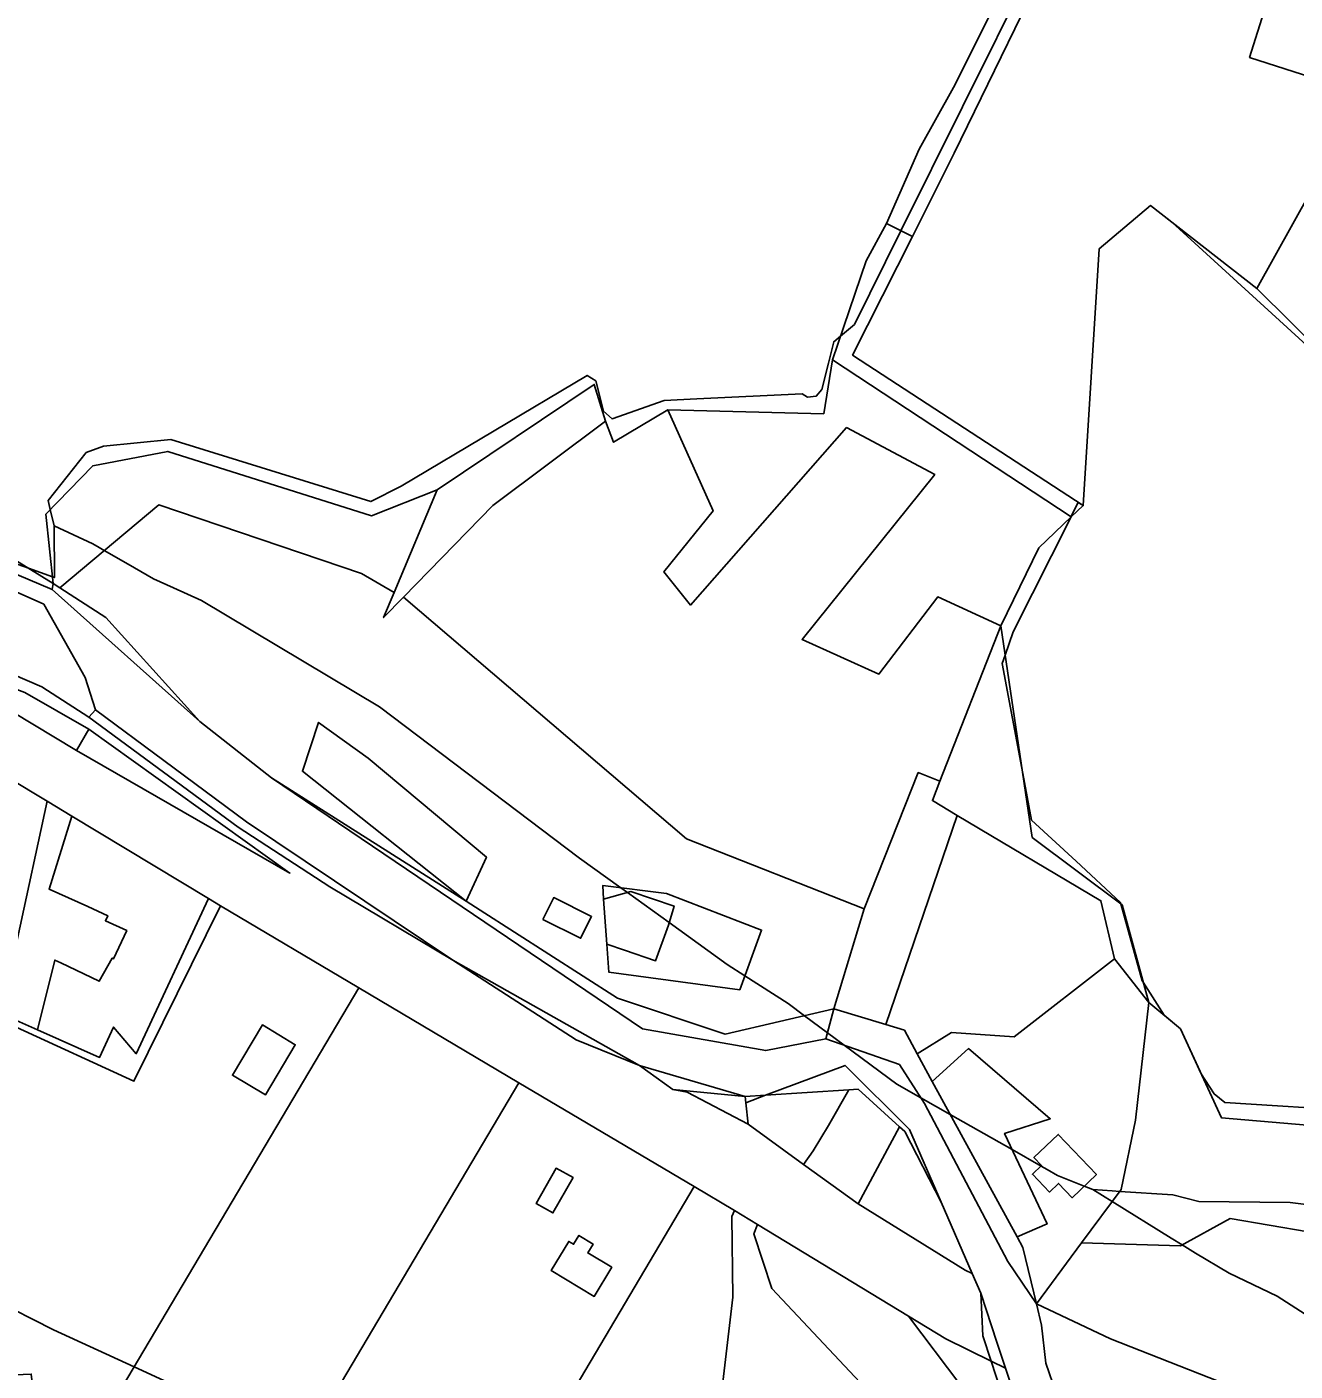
# Model space of a CAD drawing. Extents: x -477304 to -465429, y -1159113 to -1149210.
# Drawn here: x -470917.1 to -470669.1, y -1154817.6 to -1154554.9 of the extents above; entities that cross this region are included whole.
import ezdxf

# ---------------------------------------------------------------- set-up
doc = ezdxf.new("R2010")
doc.units = 0
for name, color, linetype in [('BPEJ_s', 7, 'Continuous'), ('orna_s', 7, 'Continuous'), ('ostatni_s', 7, 'Continuous'), ('PUPFL_s', 7, 'Continuous'), ('trav_porost_s', 7, 'Continuous'), ('voda_s', 7, 'Continuous'), ('zahrada_s', 7, 'Continuous')]:
    doc.layers.add(name, color=color, linetype=linetype)

msp = doc.modelspace()

# ---------------------------------------------------------------- linework, layer by layer
at = {"layer": 'BPEJ_s'}
for points in [[(-470938.18, -1154653.1), (-470916.82, -1154660.7), (-470912.14, -1154662.37), (-470911.74, -1154662.52), (-470911.8, -1154652.43), (-470912.54, -1154649.23), (-470912.96, -1154647.44), (-470905.52, -1154638.09), (-470902.12, -1154636.81), (-470888.95, -1154635.54), (-470849.85, -1154647.65), (-470843.91, -1154644.67), (-470807.57, -1154623), (-470805.87, -1154624.06), (-470804.38, -1154630.01), (-470802.68, -1154631.5), (-470792.48, -1154627.89), (-470786.11, -1154627.59), (-470765.5, -1154626.61), (-470764.44, -1154627.25), (-470762.74, -1154627.04), (-470761.67, -1154625.76), (-470760.38, -1154620.6), (-470759.34, -1154616.41), (-470758.02, -1154615.3), (-470755.3, -1154613.01), (-470746.2, -1154594.71), (-470734.18, -1154570.52), (-470720.67, -1154543.32)], [(-470804.38, -1154630.01), (-470802.68, -1154631.5), (-470792.48, -1154627.89), (-470786.11, -1154627.59), (-470765.5, -1154626.61), (-470764.44, -1154627.25), (-470762.74, -1154627.04), (-470761.67, -1154625.76), (-470760.38, -1154620.6), (-470759.34, -1154616.41), (-470758.02, -1154615.3), (-470755.3, -1154613.01), (-470746.2, -1154594.71), (-470734.18, -1154570.52), (-470720.67, -1154543.32)], [(-470647.36, -1154634.94), (-470693.23, -1154593.02), (-470697.37, -1154589.79), (-470707.41, -1154598.22), (-470710.54, -1154648.45), (-470711.51, -1154647.81), (-470712.95, -1154650.66), (-470712.99, -1154650.75), (-470724.28, -1154673.15), (-470725.84, -1154677.67), (-470726.4, -1154679.31), (-470722.37, -1154700.84), (-470720.67, -1154709.91), (-470711.95, -1154717.98), (-470703.24, -1154726.05), (-470703.17, -1154726.31), (-470698.99, -1154741.35), (-470698.82, -1154741.63), (-470694.72, -1154748.09), (-470691.52, -1154750.74), (-470687.47, -1154759.52), (-470684.97, -1154763.45), (-470682.84, -1154765.15), (-470656.07, -1154766.85)], [(-470647.36, -1154634.94), (-470693.23, -1154593.02), (-470697.37, -1154589.79), (-470707.41, -1154598.22), (-470710.54, -1154648.45), (-470711.51, -1154647.81), (-470712.95, -1154650.66), (-470712.99, -1154650.75), (-470724.28, -1154673.15), (-470725.84, -1154677.67), (-470726.4, -1154679.31), (-470722.37, -1154700.84), (-470720.67, -1154709.91), (-470711.95, -1154717.98), (-470703.24, -1154726.05), (-470703.17, -1154726.31), (-470698.99, -1154741.35), (-470698.82, -1154741.63), (-470694.72, -1154748.09), (-470691.52, -1154750.74), (-470687.47, -1154759.52), (-470684.97, -1154763.45), (-470682.84, -1154765.15), (-470656.07, -1154766.85)], [(-470656.5, -1154786.4), (-470670.1, -1154784.7), (-470687.94, -1154784.49), (-470693.05, -1154783.21), (-470703.41, -1154782.51), (-470704.91, -1154782.41), (-470708.66, -1154782.15), (-470710.34, -1154781.48), (-470715.57, -1154779.39), (-470717.63, -1154778.22), (-470718.78, -1154777.56), (-470724.44, -1154774.35), (-470736.55, -1154767.48), (-470742.29, -1154764.22), (-470747.01, -1154761.54), (-470757.27, -1154753.95), (-470760.55, -1154751.52), (-470765.08, -1154748.17), (-470768.26, -1154745.81), (-470776.73, -1154740.37), (-470780.16, -1154738.17), (-470791.53, -1154729.97), (-470799.69, -1154724.09), (-470800.98, -1154723.16), (-470809.06, -1154717.34), (-470848.15, -1154687.81), (-470883, -1154666.98), (-470888.47, -1154664.5), (-470892.35, -1154662.74), (-470897.32, -1154659.9), (-470901.98, -1154657.23), (-470902.99, -1154656.66), (-470904.25, -1154655.94), (-470911.8, -1154652.43), (-470912.54, -1154649.23), (-470912.96, -1154647.44), (-470905.52, -1154638.09), (-470902.12, -1154636.81), (-470888.95, -1154635.54), (-470849.85, -1154647.65), (-470843.91, -1154644.67), (-470807.57, -1154623), (-470805.87, -1154624.06), (-470804.38, -1154630.01)], [(-470938.18, -1154653.1), (-470916.82, -1154660.7), (-470912.14, -1154662.37), (-470911.74, -1154662.52), (-470911.8, -1154652.43), (-470904.25, -1154655.94), (-470902.99, -1154656.66), (-470901.98, -1154657.23), (-470897.32, -1154659.9), (-470892.35, -1154662.74), (-470888.47, -1154664.5), (-470883, -1154666.98), (-470848.15, -1154687.81), (-470809.06, -1154717.34), (-470800.98, -1154723.16), (-470799.69, -1154724.09), (-470791.53, -1154729.97), (-470780.16, -1154738.17), (-470776.73, -1154740.37), (-470768.26, -1154745.81), (-470765.08, -1154748.17), (-470760.55, -1154751.52), (-470757.27, -1154753.95), (-470747.01, -1154761.54), (-470742.29, -1154764.22), (-470736.55, -1154767.48), (-470724.44, -1154774.35), (-470718.78, -1154777.56), (-470717.63, -1154778.22), (-470715.57, -1154779.39), (-470710.34, -1154781.48), (-470708.66, -1154782.15), (-470704.89, -1154784.5), (-470693.33, -1154791.68), (-470691.17, -1154792.98), (-470688.56, -1154794.56), (-470682, -1154798.51), (-470672.65, -1154802.97), (-470660.75, -1154810.62)], [(-470660.75, -1154810.62), (-470672.65, -1154802.97), (-470682, -1154798.51), (-470688.56, -1154794.56), (-470691.17, -1154792.98), (-470693.33, -1154791.68), (-470704.89, -1154784.5), (-470708.66, -1154782.15), (-470704.91, -1154782.41), (-470703.41, -1154782.51), (-470693.05, -1154783.21), (-470687.94, -1154784.49), (-470670.1, -1154784.7), (-470656.5, -1154786.4)], [(-470862.92, -1154832.14), (-470896.14, -1154816.82), (-470911.9, -1154809.56), (-470923.8, -1154803.61)], [(-470923.8, -1154803.61), (-470911.9, -1154809.56), (-470896.14, -1154816.82), (-470862.92, -1154832.14)]]:
    msp.add_lwpolyline(points, dxfattribs=at)
at = {"layer": 'orna_s'}
for points in [[(-470907.44, -1154696.34), (-470905.03, -1154692.16), (-470865.69, -1154720.28)], [(-470896.18, -1154760.99), (-470919.21, -1154750.41), (-470919.18, -1154749.09), (-470915.03, -1154750.94), (-470902.91, -1154756.31), (-470900.15, -1154750.4), (-470895.74, -1154755.61), (-470881.61, -1154725.28), (-470879.26, -1154726.68)], [(-470774.27, -1154788.96), (-470774.93, -1154790.82), (-470771.45, -1154801.49), (-470748.11, -1154826.31), (-470744.07, -1154829.77), (-470749.24, -1154831.29), (-470759.34, -1154847.51), (-470781.28, -1154822.04), (-470779.06, -1154803.21), (-470779.26, -1154787.43), (-470778.73, -1154786.26)], [(-470774.93, -1154790.82), (-470774.27, -1154788.96), (-470744.73, -1154806.88), (-470734.49, -1154820.49), (-470748.11, -1154826.31), (-470771.45, -1154801.49)]]:
    msp.add_lwpolyline(points, close=True, dxfattribs=at)
msp.add_lwpolyline([(-470666.55, -1154790.4), (-470681.81, -1154787.83), (-470691.54, -1154793.18), (-470710.89, -1154792.55), (-470703.13, -1154782.14), (-470700.35, -1154768.6), (-470697.75, -1154745.58), (-470691.52, -1154750.74), (-470683.48, -1154768.15), (-470656.82, -1154770.44)], dxfattribs=at)
at = {"layer": 'ostatni_s'}
for points in [[(-470688.25, -1154514.31), (-470714.73, -1154536.37), (-470735.77, -1154579.53), (-470743.92, -1154595.85), (-470749.01, -1154593.3), (-470742.65, -1154578.79), (-470735.89, -1154566.74), (-470725.47, -1154545.83), (-470718.52, -1154534.6), (-470704.51, -1154523.37), (-470685.37, -1154498.14), (-470685.61, -1154511.86)], [(-470662.93, -1154595.21), (-470645.23, -1154627.38), (-470641.75, -1154626.06), (-470640.71, -1154635.07), (-470610.63, -1154636.46), (-470606.95, -1154629.74), (-470600.61, -1154631.44), (-470559.84, -1154627.22), (-470553.06, -1154637.5), (-470551.15, -1154662.11), (-470556.85, -1154668.47), (-470557.16, -1154638.63), (-470598.6, -1154637.59), (-470598.67, -1154660.93), (-470643.26, -1154639), (-470676.57, -1154606), (-470655.51, -1154568.1)], [(-470860.09, -1154690.84), (-470863.25, -1154700.37), (-470831.22, -1154725.77), (-470869.3, -1154701.65), (-470883.27, -1154690.64), (-470901.7, -1154670.29), (-470910.67, -1154664.49), (-470891.3, -1154648.3), (-470851.69, -1154661.69), (-470845.28, -1154665.45), (-470847.36, -1154670.35), (-470843.45, -1154666.34), (-470788.11, -1154713.61), (-470753.38, -1154727.28), (-470759.29, -1154746.81), (-470780.57, -1154751.81), (-470801.63, -1154744.77), (-470828.48, -1154727.51), (-470831.22, -1154725.77), (-470827.26, -1154717.15), (-470850.35, -1154697.8)], [(-470865.69, -1154720.28), (-470905.03, -1154692.16), (-470917.55, -1154685), (-470940.64, -1154676.31), (-470907.44, -1154696.34)], [(-470905.03, -1154692.16), (-470907.44, -1154696.34), (-470940.64, -1154676.31), (-470917.55, -1154685)], [(-470850.35, -1154697.8), (-470827.26, -1154717.15), (-470831.22, -1154725.77), (-470863.25, -1154700.37), (-470860.09, -1154690.84)], [(-470928.58, -1154697), (-470913.17, -1154706.25), (-470918.94, -1154733.1), (-470921.02, -1154742.06), (-470946.65, -1154727.91)], [(-470901.76, -1154729.59), (-470897.59, -1154731.53), (-470900.16, -1154737.05), (-470900.43, -1154736.92), (-470902.96, -1154741.42), (-470910.49, -1154737.84), (-470911.66, -1154737.28), (-470915.03, -1154750.94), (-470919.18, -1154749.09), (-470919.21, -1154750.41), (-470922.6, -1154748.83), (-470921.02, -1154742.06), (-470918.94, -1154733.1), (-470913.17, -1154706.25), (-470908.31, -1154709.18), (-470912.78, -1154723.4), (-470905.23, -1154726.84), (-470901.32, -1154728.62)], [(-470777.72, -1154743.08), (-470773.46, -1154731.44), (-470792.04, -1154724.28), (-470804.52, -1154722.72), (-470804.33, -1154725.36), (-470803.69, -1154734.21), (-470803.29, -1154739.66)], [(-470816.22, -1154729.33), (-470814.08, -1154725.08), (-470806.7, -1154728.79), (-470808.84, -1154733.04)], [(-470816.22, -1154729.33), (-470808.84, -1154733.04), (-470806.7, -1154728.79), (-470814.08, -1154725.08)], [(-470791.68, -1154730.46), (-470794.16, -1154737.43), (-470800.26, -1154735.37), (-470803.69, -1154734.21), (-470804.33, -1154725.36), (-470799.01, -1154723.91), (-470790.55, -1154726.74)], [(-470876.94, -1154759.81), (-470871.06, -1154749.98), (-470864.63, -1154753.86), (-470870.46, -1154763.66)], [(-470760.36, -1154769.66), (-470756.39, -1154762.67), (-470754.59, -1154762.56), (-470746.45, -1154769.87), (-470754.53, -1154784.93), (-470765.28, -1154777.29), (-470763.36, -1154774.56)], [(-470715.44, -1154771.39), (-470707.98, -1154779.23), (-470712.73, -1154783.75), (-470715.39, -1154780.95), (-470717.17, -1154782.64), (-470720.48, -1154779.17), (-470718.7, -1154777.48), (-470720.19, -1154775.91)], [(-470817.54, -1154784.88), (-470813.63, -1154777.99), (-470810.31, -1154779.83), (-470814.24, -1154786.73)], [(-470806.39, -1154792.81), (-470807.43, -1154794.53), (-470802.73, -1154797.35), (-470806.17, -1154803.04), (-470814.57, -1154797.99), (-470811.17, -1154792.3), (-470810.2, -1154792.86), (-470809.18, -1154791.13)]]:
    msp.add_lwpolyline(points, close=True, dxfattribs=at)
for points in [[(-470956.35, -1154665.68), (-470914.18, -1154683.86), (-470905.01, -1154689.83), (-470875.78, -1154711.28), (-470857.9, -1154722.95), (-470833.8, -1154737.34), (-470809.72, -1154752.86), (-470797.3, -1154757.91), (-470790.78, -1154762.61), (-470788, -1154763.13), (-470776.08, -1154769.35), (-470765.28, -1154777.29), (-470754.53, -1154784.93), (-470733.64, -1154797.91), (-470732.25, -1154798.56), (-470730.58, -1154802.39), (-470730.15, -1154810.78), (-470728.55, -1154815.68), (-470737.4, -1154811.32), (-470744.73, -1154806.88), (-470774.27, -1154788.96), (-470778.73, -1154786.26), (-470786.65, -1154781.57), (-470820.91, -1154761.26), (-470852.22, -1154742.7), (-470879.26, -1154726.68), (-470881.61, -1154725.28), (-470908.31, -1154709.18), (-470913.17, -1154706.25), (-470928.58, -1154697)], [(-470637.59, -1154852.71), (-470677.84, -1154836.15), (-470709.13, -1154823.61), (-470710.05, -1154823.78), (-470711.54, -1154824.05), (-470715.83, -1154821.94), (-470717.89, -1154816.09), (-470718.7, -1154808.65), (-470719.71, -1154804.47), (-470705.2, -1154811.31), (-470672.58, -1154824.17), (-470650.66, -1154833.62)]]:
    msp.add_lwpolyline(points, dxfattribs=at)
at = {"layer": 'PUPFL_s'}
for points in [[(-470725.47, -1154545.83), (-470735.89, -1154566.74), (-470742.65, -1154578.79), (-470749.01, -1154593.3), (-470753.02, -1154600.6), (-470759.59, -1154619.93), (-470761.28, -1154630.48), (-470791.81, -1154629.74), (-470802.4, -1154636.05), (-470803.94, -1154631.92), (-470806.16, -1154624.76), (-470836.88, -1154645.39), (-470849.7, -1154650.44), (-470889.56, -1154637.86), (-470904.24, -1154640.66), (-470913.42, -1154650.14), (-470912, -1154663.68), (-470937.24, -1154648.11)], [(-470656.82, -1154770.44), (-470683.48, -1154768.15), (-470691.52, -1154750.74), (-470697.75, -1154745.58), (-470702.91, -1154726.51), (-470720.5, -1154713.3), (-470726.69, -1154671.98), (-470719.25, -1154656.68), (-470712.9, -1154650.66), (-470710.54, -1154648.45), (-470707.41, -1154598.22), (-470697.37, -1154589.79), (-470676.57, -1154606), (-470643.26, -1154639)]]:
    msp.add_lwpolyline(points, dxfattribs=at)
for points in [[(-470712.9, -1154650.66), (-470759.59, -1154619.93), (-470753.02, -1154600.6), (-470749.01, -1154593.3), (-470743.92, -1154595.85), (-470755.64, -1154619.01), (-470710.54, -1154648.45)], [(-470765.52, -1154674.6), (-470739.57, -1154642.38), (-470756.81, -1154633.19), (-470787.37, -1154667.9), (-470792.55, -1154661.38), (-470782.92, -1154649.49), (-470791.81, -1154629.74), (-470761.28, -1154630.48), (-470759.59, -1154619.93), (-470712.9, -1154650.66), (-470719.25, -1154656.68), (-470726.69, -1154671.98), (-470738.97, -1154666.26), (-470750.51, -1154681.39)], [(-470843.45, -1154666.34), (-470847.36, -1154670.35), (-470845.28, -1154665.45), (-470836.88, -1154645.39), (-470806.16, -1154624.76), (-470803.94, -1154631.92), (-470825.98, -1154648.41)], [(-470803.94, -1154631.92), (-470802.4, -1154636.05), (-470791.81, -1154629.74), (-470782.92, -1154649.49), (-470792.55, -1154661.38), (-470787.37, -1154667.9), (-470756.81, -1154633.19), (-470739.57, -1154642.38), (-470765.52, -1154674.6), (-470750.51, -1154681.39), (-470738.97, -1154666.26), (-470726.69, -1154671.98), (-470738.57, -1154702.31), (-470742.81, -1154700.65), (-470753.38, -1154727.28), (-470788.11, -1154713.61), (-470843.45, -1154666.34), (-470825.98, -1154648.41)], [(-470836.88, -1154645.39), (-470845.28, -1154665.45), (-470851.69, -1154661.69), (-470891.3, -1154648.3), (-470910.67, -1154664.49), (-470912, -1154663.68), (-470913.42, -1154650.14), (-470904.24, -1154640.66), (-470889.56, -1154637.86), (-470849.7, -1154650.44)], [(-470707.08, -1154725.69), (-470735.21, -1154709.02), (-470740.04, -1154706.11), (-470738.57, -1154702.31), (-470726.69, -1154671.98), (-470720.5, -1154713.3), (-470702.91, -1154726.51), (-470697.75, -1154745.58), (-470704.42, -1154737.02)]]:
    msp.add_lwpolyline(points, close=True, dxfattribs=at)
at = {"layer": 'trav_porost_s'}
for points in [[(-470678.03, -1154560.84), (-470655.51, -1154568.1), (-470676.57, -1154606), (-470697.37, -1154589.79), (-470707.41, -1154598.22), (-470710.54, -1154648.45), (-470755.64, -1154619.01), (-470743.92, -1154595.85), (-470735.77, -1154579.53), (-470714.73, -1154536.37), (-470688.25, -1154514.31), (-470650.1, -1154521.38), (-470630.96, -1154527.74), (-470674.83, -1154550.75)], [(-470655.51, -1154568.1), (-470678.03, -1154560.84), (-470674.83, -1154550.75), (-470630.96, -1154527.74), (-470618.44, -1154531.99), (-470658.79, -1154591.23), (-470661.56, -1154595.3), (-470662.93, -1154595.21)], [(-470914.18, -1154683.86), (-470956.35, -1154665.68), (-470962.3, -1154661.8), (-470971.01, -1154659.12), (-470986.97, -1154651.17), (-470957.97, -1154659.84), (-470929.51, -1154660.74), (-470913.83, -1154667.74), (-470905.74, -1154682.08), (-470903.7, -1154688.38), (-470905.01, -1154689.83)], [(-470857.9, -1154722.95), (-470875.78, -1154711.28), (-470905.01, -1154689.83), (-470903.7, -1154688.38), (-470890.31, -1154698.29), (-470874.2, -1154710.27), (-470833.8, -1154737.34)], [(-470735.21, -1154709.02), (-470749.16, -1154749.91), (-470759.29, -1154746.81), (-470753.38, -1154727.28), (-470742.81, -1154700.65), (-470738.57, -1154702.31), (-470740.04, -1154706.11)], [(-470724.04, -1154752.29), (-470736.28, -1154751.48), (-470742.99, -1154755.61), (-470745.53, -1154751.02), (-470749.16, -1154749.91), (-470735.21, -1154709.02), (-470707.08, -1154725.69), (-470704.42, -1154737.02)], [(-470791.68, -1154730.46), (-470790.55, -1154726.74), (-470799.01, -1154723.91), (-470804.33, -1154725.36), (-470804.52, -1154722.72), (-470792.04, -1154724.28), (-470773.46, -1154731.44), (-470777.72, -1154743.08), (-470803.29, -1154739.66), (-470803.69, -1154734.21), (-470800.26, -1154735.37), (-470794.16, -1154737.43)], [(-470928.89, -1154795.64), (-470920.1, -1154774.12), (-470919.21, -1154750.41), (-470896.18, -1154760.99), (-470879.26, -1154726.68), (-470852.22, -1154742.7), (-470902.76, -1154827.99), (-470915.82, -1154821.94), (-470916.28, -1154818.24), (-470935.03, -1154819.03)], [(-470742.99, -1154755.61), (-470736.28, -1154751.48), (-470724.04, -1154752.29), (-470704.42, -1154737.02), (-470697.75, -1154745.58), (-470700.35, -1154768.6), (-470703.13, -1154782.14), (-470710.89, -1154792.55), (-470719.71, -1154804.47), (-470722.36, -1154793.46), (-470723.49, -1154791.39), (-470717.63, -1154788.88), (-470725.93, -1154771.18), (-470717, -1154768.31), (-470733.01, -1154754.61), (-470740.08, -1154761.01)], [(-470875.05, -1154852.61), (-470893.02, -1154832.49), (-470902.76, -1154827.99), (-470852.22, -1154742.7), (-470820.91, -1154761.26)], [(-470871.06, -1154749.98), (-470876.94, -1154759.81), (-470870.46, -1154763.66), (-470864.63, -1154753.86)], [(-470723.49, -1154791.39), (-470740.08, -1154761.01), (-470733.01, -1154754.61), (-470717, -1154768.31), (-470725.93, -1154771.18), (-470717.63, -1154788.88)], [(-470867.24, -1154861.32), (-470875.05, -1154852.61), (-470820.91, -1154761.26), (-470786.65, -1154781.57), (-470816.64, -1154832.18), (-470824.04, -1154826.79), (-470842.74, -1154848.63), (-470845.62, -1154861.79)], [(-470788, -1154763.13), (-470790.78, -1154762.61), (-470776.66, -1154763.97), (-470776.53, -1154765.17), (-470776.08, -1154769.35)], [(-470715.39, -1154780.95), (-470712.73, -1154783.75), (-470707.98, -1154779.23), (-470715.44, -1154771.39), (-470720.19, -1154775.91), (-470718.7, -1154777.48), (-470720.48, -1154779.17), (-470717.17, -1154782.64)], [(-470810.31, -1154779.83), (-470813.63, -1154777.99), (-470817.54, -1154784.88), (-470814.24, -1154786.73)], [(-470798.91, -1154851.06), (-470801.58, -1154844.79), (-470816.64, -1154832.18), (-470786.65, -1154781.57), (-470778.73, -1154786.26), (-470779.26, -1154787.43), (-470779.06, -1154803.21), (-470781.28, -1154822.04), (-470781.79, -1154826.38), (-470786.86, -1154840.11)], [(-470649.85, -1154808.37), (-470650.66, -1154833.62), (-470672.58, -1154824.17), (-470705.2, -1154811.31), (-470719.71, -1154804.47), (-470710.89, -1154792.55), (-470691.54, -1154793.18), (-470681.81, -1154787.83), (-470666.55, -1154790.4)], [(-470807.43, -1154794.53), (-470806.39, -1154792.81), (-470809.18, -1154791.13), (-470810.2, -1154792.86), (-470811.17, -1154792.3), (-470814.57, -1154797.99), (-470806.17, -1154803.04), (-470802.73, -1154797.35)], [(-470723.78, -1154830.28), (-470732.06, -1154826.22), (-470744.07, -1154829.77), (-470748.11, -1154826.31), (-470734.49, -1154820.49), (-470744.73, -1154806.88), (-470737.4, -1154811.32), (-470728.55, -1154815.68)]]:
    msp.add_lwpolyline(points, close=True, dxfattribs=at)
at = {"layer": 'voda_s'}
for points in [[(-470912.18, -1154664.86), (-470927.76, -1154658.26), (-470944.1, -1154654.61), (-470966, -1154646.71), (-470956.93, -1154648.28), (-470937.24, -1154648.11), (-470912, -1154663.68)], [(-470912, -1154663.68), (-470910.67, -1154664.49), (-470901.7, -1154670.29), (-470883.27, -1154690.64), (-470912.18, -1154664.86)], [(-470869.3, -1154701.65), (-470831.22, -1154725.77), (-470828.48, -1154727.51), (-470801.63, -1154744.77), (-470780.57, -1154751.81), (-470759.29, -1154746.81), (-470760.87, -1154752.7), (-470772.63, -1154754.98), (-470796.71, -1154750.72)], [(-470833.8, -1154737.34), (-470797.3, -1154757.91), (-470809.72, -1154752.86)], [(-470725.3, -1154796.21), (-470741.59, -1154765.31), (-470746.5, -1154757.68), (-470760.87, -1154752.7), (-470759.29, -1154746.81), (-470749.16, -1154749.91), (-470745.53, -1154751.02), (-470742.99, -1154755.61), (-470740.08, -1154761.01), (-470723.49, -1154791.39), (-470722.36, -1154793.46), (-470719.71, -1154804.47)], [(-470776.66, -1154763.97), (-470790.78, -1154762.61), (-470797.3, -1154757.91)], [(-470754.59, -1154762.56), (-470756.39, -1154762.67), (-470772.65, -1154763.71), (-470757.12, -1154757.88), (-470744.55, -1154770.44), (-470738.34, -1154784.64), (-470745.44, -1154770.78), (-470746.45, -1154769.87)], [(-470772.65, -1154763.71), (-470776.53, -1154765.17), (-470776.66, -1154763.97)], [(-470728.55, -1154815.68), (-470730.15, -1154810.78), (-470730.58, -1154802.39), (-470727.42, -1154811.96), (-470725.74, -1154817.06)], [(-470718.92, -1154845.13), (-470723.78, -1154830.28), (-470728.55, -1154815.68), (-470725.74, -1154817.06), (-470720.92, -1154831.67), (-470707.95, -1154857.14), (-470709.13, -1154860.28), (-470717.9, -1154846.72)]]:
    msp.add_lwpolyline(points, close=True, dxfattribs=at)
for points in [[(-470927.76, -1154658.26), (-470912.18, -1154664.86), (-470883.27, -1154690.64), (-470869.3, -1154701.65), (-470796.71, -1154750.72), (-470772.63, -1154754.98), (-470760.87, -1154752.7), (-470746.5, -1154757.68), (-470741.59, -1154765.31), (-470725.3, -1154796.21), (-470719.71, -1154804.47), (-470718.7, -1154808.65), (-470717.89, -1154816.09), (-470715.83, -1154821.94), (-470709.41, -1154840.16), (-470700.18, -1154854.85), (-470687.86, -1154864.99), (-470678.67, -1154872.26), (-470640.2, -1154880.75)], [(-470676.87, -1154878.25), (-470686.39, -1154874.38), (-470692.4, -1154870.83), (-470700.06, -1154867.17), (-470707.95, -1154857.14), (-470720.92, -1154831.67), (-470725.74, -1154817.06), (-470727.42, -1154811.96), (-470730.58, -1154802.39), (-470732.25, -1154798.56), (-470738.34, -1154784.64), (-470744.55, -1154770.44), (-470757.12, -1154757.88), (-470772.65, -1154763.71), (-470776.66, -1154763.97), (-470797.3, -1154757.91), (-470833.8, -1154737.34), (-470874.2, -1154710.27), (-470890.31, -1154698.29), (-470903.7, -1154688.38), (-470905.74, -1154682.08), (-470913.83, -1154667.74), (-470929.51, -1154660.74)]]:
    msp.add_lwpolyline(points, dxfattribs=at)
at = {"layer": 'zahrada_s'}
for points in [[(-470900.43, -1154736.92), (-470900.16, -1154737.05), (-470897.59, -1154731.53), (-470901.76, -1154729.59), (-470901.32, -1154728.62), (-470905.23, -1154726.84), (-470912.78, -1154723.4), (-470908.31, -1154709.18), (-470881.61, -1154725.28), (-470895.74, -1154755.61), (-470900.15, -1154750.4), (-470902.91, -1154756.31), (-470915.03, -1154750.94), (-470911.66, -1154737.28), (-470910.49, -1154737.84), (-470902.96, -1154741.42)], [(-470776.08, -1154769.35), (-470776.53, -1154765.17), (-470772.65, -1154763.71), (-470756.39, -1154762.67), (-470760.36, -1154769.66), (-470763.36, -1154774.56), (-470765.28, -1154777.29)], [(-470745.44, -1154770.78), (-470738.34, -1154784.64), (-470732.25, -1154798.56), (-470733.64, -1154797.91), (-470754.53, -1154784.93), (-470746.45, -1154769.87)]]:
    msp.add_lwpolyline(points, close=True, dxfattribs=at)

doc.saveas('drawing.dxf')
